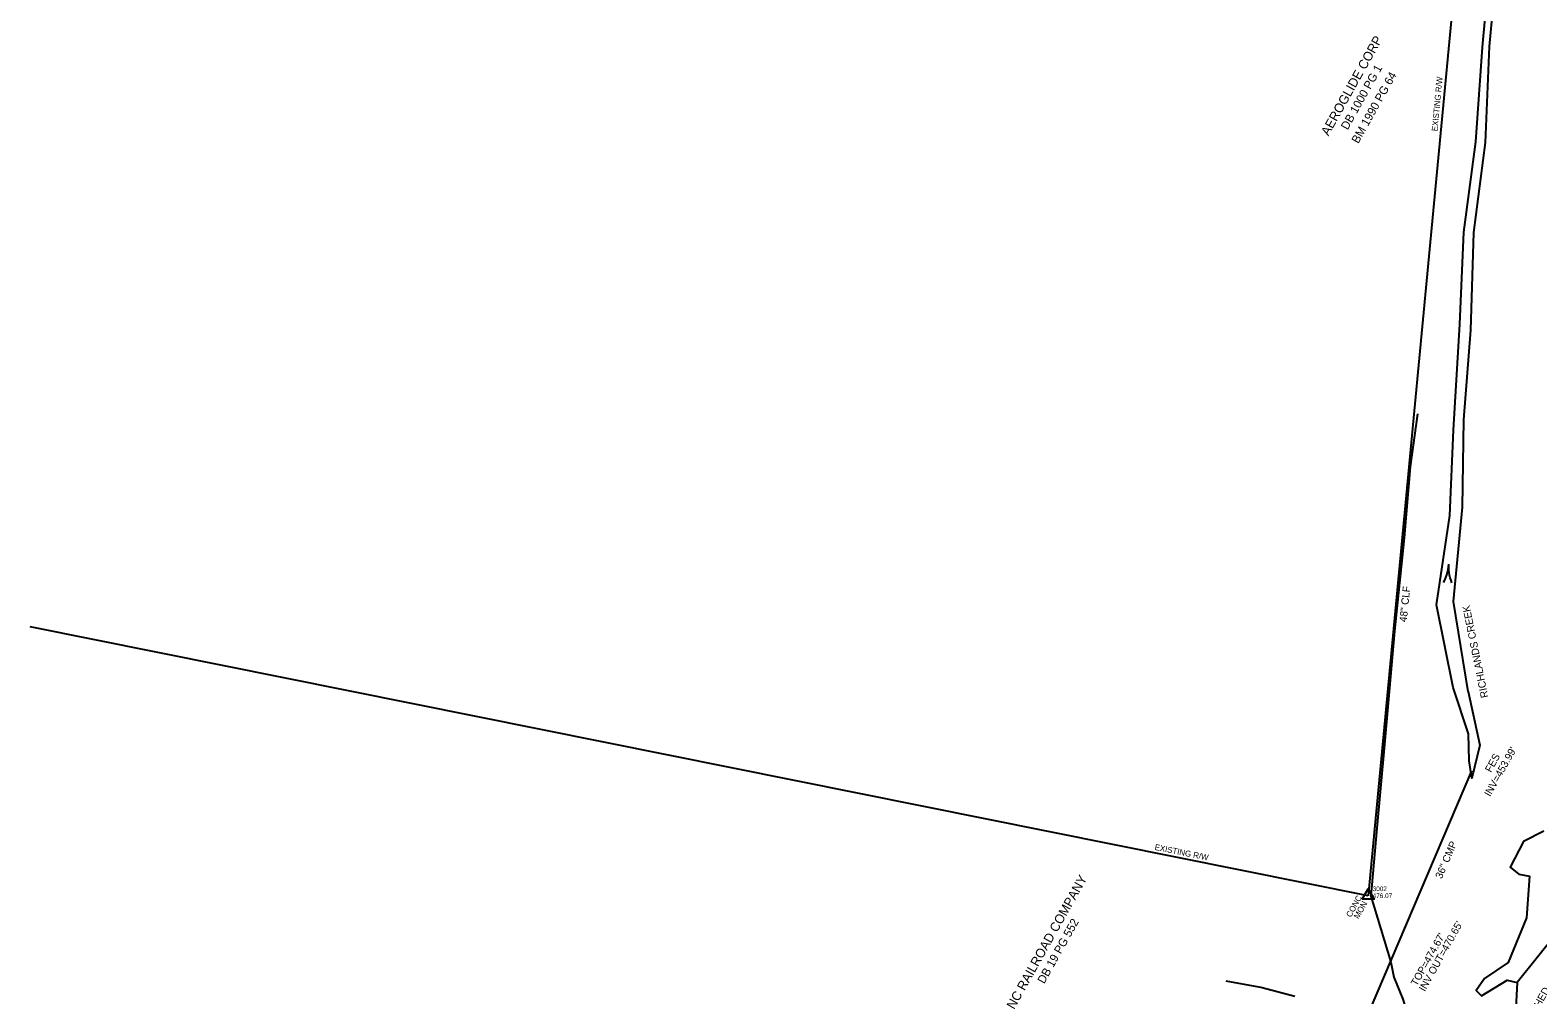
# Model space of a CAD drawing. Extents: x 2074109 to 2077820, y 741079 to 746031.
# Drawn here: x 2074109 to 2074923, y 742479 to 742999 of the extents above; entities that cross this region are included whole.
import ezdxf

# ---------------------------------------------------------------- set-up
doc = ezdxf.new("R2010")
doc.units = 0
for name, color, linetype in [('Exist Hydro Jurisdictional Stream or Body of Water', 7, 'Continuous'), ('Exist Hydro Jurisdictional Stream or Body of Water Text', 7, 'Continuous'), ('Exist Hydro Stream Flow Arrow CELL', 7, 'Continuous'), ('Exist Other Culture Fence Line', 7, 'Continuous'), ('Exist Other Culture Fence Line Text', 7, 'Continuous'), ('Exist Property Deed Book Text', 7, 'Continuous'), ('Exist Property Owner Text', 7, 'Continuous'), ('Exist Right of Way Line', 7, 'Continuous'), ('Exist Right of Way Line Text', 7, 'Continuous'), ('Exist Right of Way Monument CELL', 7, 'Continuous'), ('Exist Right of Way Monument Cogo Elevation', 7, 'Continuous'), ('Exist Right of Way Monument Cogo Number', 7, 'Continuous'), ('Exist Right of Way Monument Text', 7, 'Continuous'), ('Exist Structure Minor Drop Inlet Top Elevation', 7, 'Continuous'), ('Exist Structure Minor Pipes CMP 15 Inch Invert', 7, 'Continuous'), ('Exist Structure Minor Pipes CMP 36 Inch', 7, 'Continuous'), ('Exist Structure Minor Pipes CMP 36 Inch Invert', 7, 'Continuous'), ('Exist Structure Minor Pipes CMP 36 Inch Text', 7, 'Continuous'), ('Exist Vegetation Hedge Row', 7, 'Continuous'), ('Exist Vegetation Woods Line', 7, 'Continuous')]:
    doc.layers.add(name, color=color, linetype=linetype)

msp = doc.modelspace()

# ---------------------------------------------------------------- linework, layer by layer
at = {"layer": 'Exist Hydro Jurisdictional Stream or Body of Water'}
for points in [[(2074885.74, 742642.49), (2074892.14, 742613.5), (2074887.73, 742595.66), (2074886.36, 742605.05), (2074886.04, 742619.59), (2074877.77, 742644.67), (2074868.69, 742689.3), (2074875.95, 742737.46), (2074877.86, 742783.47), (2074881.27, 742840.67), (2074883.43, 742890.34), (2074889.89, 742939.11), (2074893.51, 742990.22), (2074901.02, 743072.8)], [(2074885.74, 742642.49), (2074877.83, 742691.01), (2074882.73, 742741.95), (2074883.35, 742789.1), (2074887.3, 742837.56), (2074888.77, 742890.32), (2074895.13, 742938.85), (2074897.29, 742990.74), (2074903.25, 743054.52)]]:
    msp.add_lwpolyline(points, dxfattribs=at)
at = {"layer": 'Exist Hydro Stream Flow Arrow CELL'}
msp.add_line((2074875.05, 742706.16), (2074875.05, 742706.16), dxfattribs=at)
for points in [[(2074872.48, 742701.3), (2074873.16, 742702.6), (2074873.7, 742703.99), (2074874.22, 742705.38), (2074874.61, 742706.77), (2074874.94, 742708.22), (2074875.18, 742709.69), (2074875.34, 742711.15)], [(2074877.05, 742701.03), (2074876.53, 742702.4), (2074876.15, 742703.85), (2074875.79, 742705.29), (2074875.56, 742706.72), (2074875.41, 742708.19), (2074875.33, 742709.68), (2074875.34, 742711.15)]]:
    msp.add_lwpolyline(points, dxfattribs=at)
at = {"layer": 'Exist Other Culture Fence Line'}
msp.add_lwpolyline([(2074858.38, 742792.36), (2074854.47, 742763.81), (2074851.2, 742725.4), (2074846.04, 742674.99), (2074840.54, 742613.77), (2074836.3, 742566.7), (2074833.18, 742532.01), (2074844.04, 742496.36), (2074845.69, 742488.14), (2074850.43, 742476.33), (2074856.81, 742455.8)], dxfattribs=at)
at = {"layer": 'Exist Right of Way Line'}
for p, q in [((2074883.75, 743080.71), (2074831.72, 742532.16)), ((2074831.72, 742532.16), (2074109.34, 742677.29)), ((2074831.72, 742532.16), (2074831.72, 742532.16))]:
    msp.add_line(p, q, dxfattribs=at)
at = {"layer": 'Exist Right of Way Monument CELL'}
msp.add_line((2074831.72, 742532.16), (2074831.72, 742532.16), dxfattribs=at)
msp.add_lwpolyline([(2074828.47, 742530.28), (2074831.72, 742535.91), (2074834.96, 742530.28)], close=True, dxfattribs=at)
at = {"layer": 'Exist Structure Minor Pipes CMP 36 Inch'}
msp.add_line((2074832.42, 742469.8), (2074887.73, 742599.54), dxfattribs=at)
at = {"layer": 'Exist Vegetation Hedge Row'}
msp.add_lwpolyline([(2074949.63, 742576.09), (2074952.05, 742543.95), (2074934.18, 742512.61), (2074912.26, 742485.29)], dxfattribs=at)
at = {"layer": 'Exist Vegetation Woods Line'}
for points in [[(2074926.65, 742566.96), (2074915.61, 742561.49), (2074908.53, 742547.52), (2074913.11, 742543.86), (2074918.9, 742542.7), (2074917.21, 742520.16), (2074907.4, 742496.11), (2074894.67, 742487.5), (2074890.02, 742480.95), (2074892.93, 742478.14), (2074906.79, 742486.64), (2074912.26, 742485.29), (2074911.37, 742468.14)], [(2074792.21, 742477.86), (2074773.87, 742482.58), (2074755.12, 742486.06)]]:
    msp.add_lwpolyline(points, dxfattribs=at)

# ---------------------------------------------------------------- texts
at = {"layer": 'Exist Hydro Jurisdictional Stream or Body of Water Text'}
msp.add_text('RICHLANDS CREEK', height=4, rotation=101.4932, dxfattribs=at).set_placement((2074896.66, 742639.41))
at = {"layer": 'Exist Other Culture Fence Line Text'}
msp.add_text('48" CLF', height=4, rotation=84.14776, dxfattribs=at).set_placement((2074852.56, 742679.76))
at = {"layer": 'Exist Property Deed Book Text'}
for s, p in [('DB 1000 PG 1', (2074820.68, 742945.29)), ('BM 1990 PG 64', (2074826.44, 742937.93)), ('DB 19 PG 552', (2074656.84, 742484.33))]:
    msp.add_text(s, height=4.5, rotation=60.82393, dxfattribs=at).set_placement(p)
at = {"layer": 'Exist Property Owner Text'}
for s, p in [('AEROGLIDE CORP', (2074810.34, 742942.04)), ('NC RAILROAD COMPANY', (2074640.6, 742470.51))]:
    msp.add_text(s, height=5, rotation=60.82393, dxfattribs=at).set_placement(p)
at = {"layer": 'Exist Right of Way Line Text'}
for rotation, p in [(84.58155, (2074869.25, 742944.8)), (348.64036, (2074716.3, 742556.98))]:
    msp.add_text('EXISTING R/W', height=3.2, rotation=rotation, dxfattribs=at).set_placement(p)
at = {"layer": 'Exist Right of Way Monument Cogo Elevation'}
msp.add_text('476.07', height=2.5, dxfattribs=at).set_placement((2074834.22, 742530.92))
at = {"layer": 'Exist Right of Way Monument Cogo Number'}
msp.add_text('3002', height=2.5, dxfattribs=at).set_placement((2074834.22, 742534.67))
at = {"layer": 'Exist Right of Way Monument Text'}
for s, p in [('CONC', (2074822.44, 742520.24)), ('MON', (2074826.58, 742519.42))]:
    msp.add_text(s, height=3.2, rotation=60.74201, dxfattribs=at).set_placement(p)
at = {"layer": 'Exist Structure Minor Drop Inlet Top Elevation'}
msp.add_text("TOP=474.67'", height=4, rotation=60.74111, dxfattribs=at).set_placement((2074858.05, 742483.09))
at = {"layer": 'Exist Structure Minor Pipes CMP 15 Inch Invert'}
for s, rotation, p in [("INV OUT=470.65'", 60.74111, (2074862.38, 742480.16)), ('END CRUSHED', 60.74201, (2074910.85, 742447.2))]:
    msp.add_text(s, height=4, rotation=rotation, dxfattribs=at).set_placement(p)
at = {"layer": 'Exist Structure Minor Pipes CMP 36 Inch Invert'}
for s, p in [("INV=453.99'", (2074897.66, 742585.37)), ('FES', (2074898.09, 742598.42))]:
    msp.add_text(s, height=4, rotation=60.74111, dxfattribs=at).set_placement(p)
at = {"layer": 'Exist Structure Minor Pipes CMP 36 Inch Text'}
msp.add_text('36" CMP', height=4, rotation=66.7622, dxfattribs=at).set_placement((2074871.5, 742541.03))

doc.saveas('drawing.dxf')
